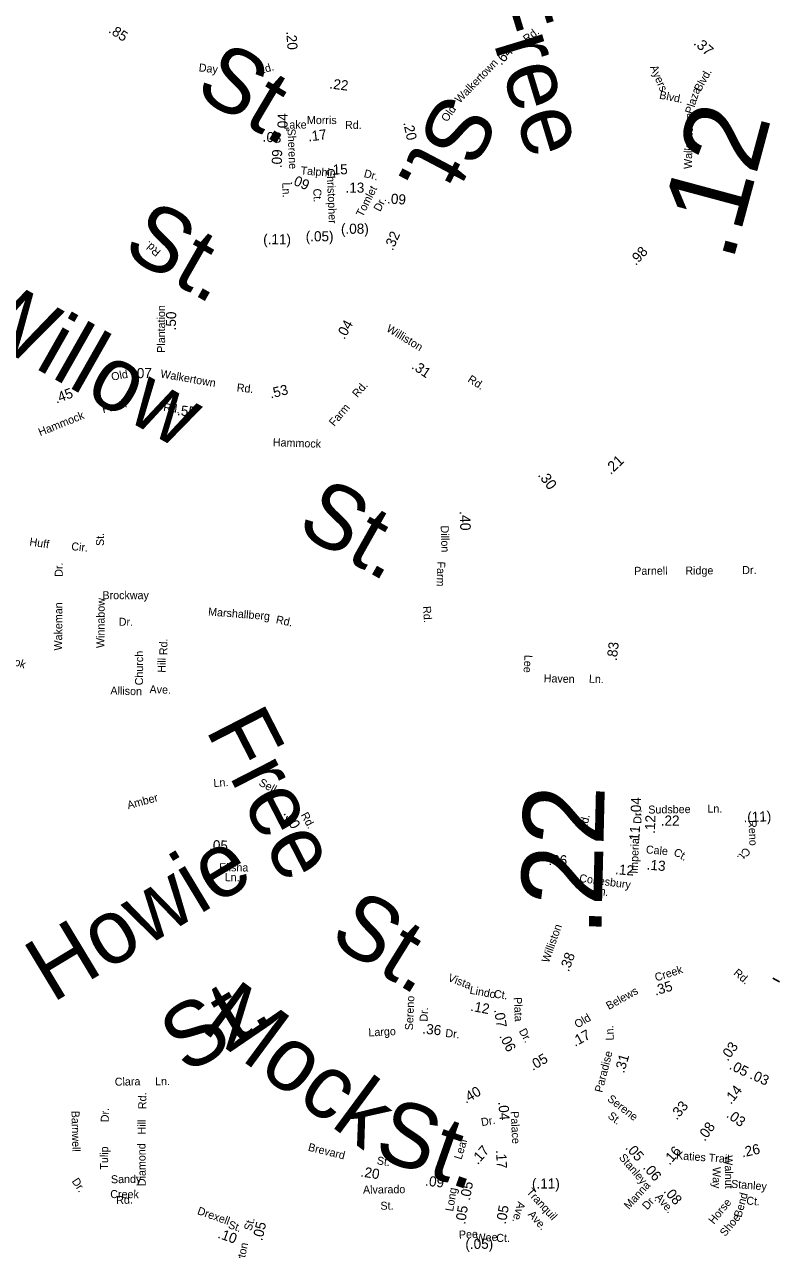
# Model space of a CAD drawing. Extents: x 1553981 to 1780076, y 812965 to 996873.
# Drawn here: x 1635506 to 1636626, y 849777 to 851594 of the extents above; entities that cross this region are included whole.
import ezdxf

# ---------------------------------------------------------------- set-up
doc = ezdxf.new("R2010")
doc.units = 0
for name, color, linetype in [('Exist Road Non-System Type 51 Label', 7, 'Continuous'), ('Exist Road Primary NC Service Mileage Hundredths English Label', 7, 'Continuous'), ('Exist Road Secondary Mileage Hundredths English Label', 7, 'Continuous'), ('Map Preparation Border Antique Large Shape', 7, 'Continuous')]:
    doc.layers.add(name, color=color, linetype=linetype)

msp = doc.modelspace()

# ---------------------------------------------------------------- linework, layer by layer
at = {"layer": 'Exist Road Secondary Mileage Hundredths English Label'}
msp.add_lwpolyline([(1636625.8, 850174.1), (1636615.9, 850179.5)], dxfattribs=at)

# ---------------------------------------------------------------- texts
at = {"layer": 'Exist Road Non-System Type 51 Label'}
for s, height, rotation, p in [('Free', 95, 286.9422, (1636179.1, 851640.9)), ('St.', 95, 329.2733, (1635756.2, 851491.6)), ('Ayers', 11.87, 293.049, (1636433.7, 851531.1)), ('Blvd.', 11.88, 60.846, (1636508.7, 851493.8)), ('Blvd.', 11.87, 348.4566, (1636446.9, 851484.5)), ('Plaza', 11.88, 72.4802, (1636496.7, 851460.7)), ('St.', 95, 242.2073, (1636128.3, 851497.4)), ('Walkertown', 11.88, 88.4586, (1636495.8, 851379.8)), ('St.', 95, 330.2911, (1635649.1, 851255.3)), ('Willow', 95, 330.4395, (1635415.5, 851144.9)), ('Rd.', 11.87, 48.575, (1636000, 851040.1)), ('Farm', 11.88, 49.5512, (1635965.7, 850997.3)), ('Hammock', 11.88, 358.0157, (1635874.5, 850968.8)), ('St.', 95, 330.6273, (1635907.1, 850843.1)), ('Huff', 11.88, 351.6155, (1635513.3, 850821.4)), ('Cir.', 11.88, 354.2305, (1635575.4, 850814.6)), ('St.', 11.88, 89.2053, (1635624.2, 850820.6)), ('Dr.', 11.88, 89.6146, (1635563.1, 850775)), ('Parnell', 11.87, 0.3534, (1636410.5, 850777.9)), ('Ridge', 11.88, 0.454, (1636486.3, 850778.3)), ('Dr.', 11.88, 0.454, (1636570.6, 850779)), ('Wakeman', 11.88, 89.6146, (1635562.2, 850665.6)), ('Winnabow', 11.88, 89.7156, (1635625, 850669.3)), ('Marshallberg', 11.875, 355.5982, (1635778.4, 850717.7)), ('Rd.', 11.88, 347.9611, (1635878.5, 850706.3)), ('Rd.', 11.87, 89.311, (1635718.2, 850658.7)), ('Winterbrook', 11.875, 341.4413, (1635425, 850665.9)), ('Church', 11.88, 89.7662, (1635682.2, 850614)), ('Hill', 11.88, 89.7662, (1635715.9, 850632.7)), ('Lee', 11.88, 266.6316, (1636247.9, 850659.5)), ('Haven', 11.88, 358.3709, (1636276.1, 850618.7)), ('Ln.', 11.88, 358.3112, (1636343.2, 850617.9)), ('Allison', 11.88, 358.3248, (1635633.7, 850600.5)), ('Ave.', 11.88, 358.2088, (1635691.7, 850602.4)), ('Free', 95, 297.1379, (1635774.1, 850548.7)), ('Howie', 95, 31.1211, (1635547.6, 850142)), ('St.', 95, 328.1855, (1635955.5, 850234.9)), ('Mock', 95, 323.5433, (1635765.7, 850103.9)), ('St.', 95, 31.1211, (1635746.3, 850036)), ('Sereno', 11.88, 87.4852, (1636082.3, 850102.1)), ('Dr.', 11.88, 87.4852, (1636104, 850114.9)), ('Clara', 11.88, 1.0096, (1635640.4, 850020)), ('Ln.', 11.88, 1.0097, (1635700.2, 850020.6)), ('Rd.', 11.88, 89.8855, (1635687, 849985.3)), ('St.', 95, 340.647, (1636021.8, 849915.5)), ('Barnwell', 11.88, 271.2551, (1635576.1, 849982.8)), ('Dr.', 11.88, 89.1942, (1635631.4, 849965.8)), ('Hill', 11.88, 89.8855, (1635686.3, 849947.7)), ('Diamond', 11.88, 90.4849, (1635686.3, 849871.1)), ('Tulip', 11.87, 89.4782, (1635630.3, 849895.5)), ('Walnut', 11.88, 270.6727, (1636544.6, 849916.8)), ('Way', 11.88, 270.6727, (1636526.7, 849899.4)), ('Dr.', 11.87, 303.8595, (1635576, 849878.3)), ('Sandy', 11.88, 0.8579, (1635634.7, 849875.3)), ('Stanley', 11.88, 355.4652, (1636553.7, 849868.8)), ('Creek', 11.88, 359.6896, (1635633.6, 849853.4)), ('Alvarado', 11.88, 0.6817, (1636008.4, 849859.9)), ('Manna', 11.88, 47.9364, (1636402.7, 849835.7)), ('Bend', 11.88, 74.6909, (1636569.3, 849823.8)), ('Rd.', 11.88, 2.4006, (1635642.6, 849844.3)), ('St.', 11.88, 0.6817, (1636034.3, 849836)), ('Dr.', 11.88, 47.9364, (1636429.7, 849835.1)), ('Horse', 11.87, 50.6635, (1636528.5, 849813.8)), ('Ct.', 11.88, 355.4652, (1636576.3, 849843.9)), ('Shoe', 11.87, 50.6635, (1636545.3, 849795.4))]:
    msp.add_text(s, height=height, rotation=rotation, dxfattribs=at).set_placement(p)
for s, p in [('Brockway', (1635622, 850741.8)), ('Dr.', (1635646.2, 850702.3))]:
    msp.add_text(s, height=11.88, dxfattribs=at).set_placement(p)
at = {"layer": 'Exist Road Primary NC Service Mileage Hundredths English Label'}
msp.add_text('.37', height=15.62, rotation=318.8425, dxfattribs=at).set_placement((1636497.4, 851565.5))
at = {"layer": 'Exist Road Secondary Mileage Hundredths English Label'}
for s, height, rotation, p in [('.85', 15, 327.7652, (1635630, 851583.1)), ('.20', 15, 274.1846, (1635894.5, 851584)), ('.64', 15, 48.3905, (1636213.3, 851532.9)), ('.22', 15, 352.8685, (1635958, 851499.5)), ('.04', 15, 90, (1635896.6, 851434.9)), ('.12', 120, 74.9435, (1636556, 851239.9)), ('.20', 15, 282.4653, (1636067.9, 851448.6)), ('.03', 15, 355.9112, (1635859.2, 851420.7)), ('.17', 15, 7.3582, (1635927.7, 851420.7)), ('.09', 15, 88.3372, (1635887.8, 851381)), ('.15', 15, 1.6859, (1635958, 851371.4)), ('.09', 15, 337.3627, (1635899.2, 851358.9)), ('.09', 15, 356.0056, (1636043.7, 851329)), ('(.08)', 15, 0.239, (1635975.7, 851283.8)), ('(.11)', 15, 359.6818, (1635860.3, 851268.4)), ('(.05)', 15, 359.9379, (1635923.4, 851272.7)), ('.32', 15, 66.0838, (1636052.5, 851257.9)), ('.98', 15, 47.2995, (1636412.8, 851236)), ('.50', 15, 88.5849, (1635730.8, 851140.4)), ('.04', 15, 61.2061, (1635980.8, 851126.1)), ('.07', 15, 359.9085, (1635667.4, 851069.7)), ('.31', 15, 326.0558, (1636079.3, 851084.7)), ('.53', 15, 14.0479, (1635871.6, 851039.4)), ('.45', 15, 20.5814, (1635553.8, 851031.9)), ('.55', 15, 354.2124, (1635732.1, 851014.9)), ('.21', 15.62, 43.2126, (1636375.5, 850925.8)), ('.30', 15.62, 306.9509, (1636267, 850925.7)), ('.40', 15.62, 271.5824, (1636151.8, 850872.4)), ('.83', 15, 83.3871, (1636384.5, 850649.8)), ('.22', 120, 88.641, (1636361.6, 850241.4)), ('.04', 15, 89.3375, (1636420.3, 850420.1)), ('.30', 15, 297.9307, (1635889.9, 850424.2)), ('.(11)', 15, 2.1034, (1636572.7, 850410.9)), ('.12', 15, 87.7947, (1636441, 850393.5)), ('.22', 15, 359.9902, (1636449.8, 850405.9)), ('.11', 15, 85.9605, (1636417.4, 850377.7)), ('.05', 15, 358.011, (1635779.9, 850369.6)), ('.06', 15, 358.992, (1636283.1, 850347.4)), ('.13', 15, 355.078, (1636428.5, 850340.8)), ('.12', 15, 355.4018, (1636381.8, 850333.9)), ('.38', 15, 69.9033, (1636313.4, 850188.2)), ('.35', 15, 16.8466, (1636442, 850153.6)), ('.12', 15, 349.4519, (1636167, 850131.3)), ('.07', 15, 279.1549, (1636202.6, 850132.7)), ('.36', 15, 354.139, (1636095.9, 850097.5)), ('.17', 15, 28.7167, (1636322.7, 850077.6)), ('.06', 15, 296.2745, (1636210.1, 850093.8)), ('.03', 15, 54.2617, (1636549.1, 850055.6)), ('.05', 15, 30.6097, (1636260, 850041.9)), ('.31', 15, 73.9605, (1636395.5, 850037.8)), ('.05', 15, 333.0588, (1636550.2, 850045.6)), ('.03', 15, 336.4126, (1636580.7, 850031)), ('.40', 15, 30.7354, (1636160.9, 849993.1)), ('.14', 15, 51.1119, (1636553.9, 849991.5)), ('.04', 15, 274.405, (1636208.9, 849996.1)), ('.33', 15, 49.3413, (1636473.5, 849968.3)), ('.03', 15, 324.2568, (1636546, 849974.3)), ('.08', 15, 54.3605, (1636515.1, 849936.7)), ('.26', 15, 12.3856, (1636570.9, 849913.6)), ('.17', 15, 49.0966, (1636178.5, 849902.1)), ('.17', 15, 273.2288, (1636205.5, 849924.4)), ('.05', 15, 311.3961, (1636396.6, 849927.5)), ('.16', 15, 48.8306, (1636462.9, 849901.3)), ('.20', 15, 351.2753, (1636004.1, 849885.5)), ('.06', 15, 311.3962, (1636422.5, 849898)), ('.09', 15, 353.2992, (1636100, 849872)), ('(.11)', 15, 0.1514, (1636258.9, 849867.5)), ('.05', 15, 79.5462, (1636166.7, 849849.1)), ('.08', 15, 310.6885, (1636453.2, 849863)), ('.05', 15, 81.3256, (1636159.8, 849813.7)), ('.05', 15, 80.033, (1636220, 849813.9)), ('.05', 15, 76.9474, (1635858.8, 849789.1)), ('.10', 15, 340.4999, (1635791.9, 849794.7)), ('(.05)', 15, 0.6221, (1636160.2, 849777.8))]:
    msp.add_text(s, height=height, rotation=rotation, dxfattribs=at).set_placement(p)
msp.add_text('.13', height=15, dxfattribs=at).set_placement((1635982.4, 851344.8))
at = {"layer": 'Map Preparation Border Antique Large Shape'}
for s, height, rotation, p in [('Rd.', 11.87, 37.1734, (1636251.2, 851566.6)), ('Day', 11.88, 353.5783, (1635764.4, 851524.9)), ('Rd.', 11.88, 17.0295, (1635853.7, 851519.4)), ('Walkertown', 11.87, 45.8133, (1636151.7, 851476.8)), ('Old', 11.88, 53.9897, (1636132.7, 851448.8)), ('Sherene', 11.88, 272.3041, (1635896.4, 851439.6)), ('Talphin', 11.87, 355.4691, (1635915.5, 851372.1)), ('Christopher', 11.875, 272.3443, (1635954.4, 851380.6)), ('Dr.', 11.88, 345.1625, (1636008.8, 851368.3)), ('Ln.', 11.88, 272.3041, (1635888.5, 851359.7)), ('Ct.', 11.88, 272.3443, (1635934.5, 851350.7)), ('Tomlet', 11.88, 63.1571, (1636007.8, 851307.9)), ('Dr.', 11.88, 63.1571, (1636033.8, 851315.9)), ('Rd.', 11.88, 139.4594, (1635709.5, 851258.1)), ('Plantation', 11.88, 89.9697, (1635714.9, 851107.3)), ('Williston', 11.88, 328.7612, (1636042, 851140)), ('Old', 11.88, 10.3584, (1635636.2, 851065.9)), ('Walkertown', 11.87, 349.9428, (1635707.3, 851070.9)), ('Rd.', 11.88, 354.0587, (1635820.7, 851050.1)), ('Rd.', 11.88, 327.5529, (1636162.5, 851065.1)), ('Farm', 11.88, 14.1627, (1635623.1, 851017.7)), ('Rd.', 11.87, 351.3821, (1635711.7, 851021.2)), ('Hammock', 11.88, 21.8484, (1635529.8, 850983.5)), ('Dillon', 11.88, 271.4188, (1636123.6, 850850.9)), ('Farm', 11.87, 268.3077, (1636118.5, 850797.8)), ('Rd.', 11.88, 273.6684, (1636097.2, 850731.2)), ('Ln.', 11.88, 3.8634, (1635787, 850463.1)), ('Sell', 11.88, 330.783, (1635852.8, 850466.4)), ('Amber', 11.88, 15.295, (1635660.3, 850430.1)), ('Rd.', 11.88, 298.3265, (1635915.8, 850421.9)), ('Dr.', 11.87, 87.7947, (1636420.9, 850408.4)), ('Sudsbee', 11.88, 0.7632, (1636431.4, 850423.7)), ('Ln.', 11.88, 359.5134, (1636518.9, 850425.3)), ('Rd.', 11.88, 77.589, (1636339.5, 850397.1)), ('Reno', 11.87, 272.4723, (1636579.8, 850413.8)), ('Imperial', 11.87, 87.7947, (1636415.7, 850334.3)), ('Cale', 11.88, 355.078, (1636427.4, 850364.8)), ('Ct.', 11.88, 330.5406, (1636467.6, 850363.1)), ('Ct.', 11.88, 229.8518, (1636575.1, 850374.6)), ('Elisha', 11.88, 359.3553, (1635795, 850338.3)), ('Ln.', 11.88, 359.8375, (1635803.2, 850323.5)), ('Conesbury', 11.87, 352.3038, (1636328.5, 850322.4)), ('Ln.', 11.87, 350.1575, (1636349.8, 850304.9)), ('Williston', 11.88, 70.4803, (1636283.8, 850201.5)), ('Creek', 11.87, 17.909, (1636443.1, 850174.6)), ('Rd.', 11.88, 319.8068, (1636556.7, 850185.7)), ('Vista', 11.88, 338.7081, (1636133.3, 850175.8)), ('Lindo', 11.88, 349.2903, (1636165.8, 850156.7)), ('Ct.', 11.88, 351.9562, (1636201.8, 850150.8)), ('Belews', 11.87, 29.2075, (1636372.8, 850132.3)), ('Plata', 11.87, 272.7691, (1636231.8, 850151.1)), ('Old', 11.88, 30.6399, (1636326.1, 850104.9)), ('Largo', 11.88, 3.1137, (1636016.7, 850093)), ('Dr.', 11.88, 354.3888, (1636130, 850092.4)), ('Dr.', 11.88, 299.0257, (1636239, 850101.2)), ('Ln.', 11.88, 92.1423, (1636380.3, 850087.4)), ('Paradise', 11.88, 75.7022, (1636363, 850009.2)), ('Serene', 11.88, 322.2251, (1636369.7, 849998.5)), ('Dr.', 11.87, 9.643, (1636184.4, 849960)), ('Palace', 11.87, 272.9337, (1636227.2, 849982)), ('St.', 11.88, 322.2251, (1636370.3, 849973.3)), ('Brevard', 11.87, 346.2614, (1635926.1, 849923.8)), ('Leaf', 11.88, 73.3866, (1636154.3, 849909.7)), ('St.', 11.87, 351.2753, (1636028.3, 849903.6)), ('Stanley', 11.88, 310.6331, (1636387.1, 849913)), ('Katies Trail', 11.875, 356.0362, (1636472.2, 849910.9)), ('Long', 11.87, 80.5713, (1636141.9, 849833)), ('Tranquil', 11.88, 312.6616, (1636249.9, 849861.6)), ('Ave.', 11.88, 254.3211, (1636238, 849849.1)), ('Ave.', 11.88, 310.6331, (1636440.7, 849854.1)), ('Drexell', 11.88, 340.4999, (1635761.7, 849829.8)), ('Ave.', 11.88, 311.6237, (1636252.2, 849828.5)), ('St.', 11.88, 340.4999, (1635807.4, 849809.2)), ('St.', 11.88, 74.7161, (1635842.9, 849804.1)), ('Pee', 11.88, 2.2402, (1636150.7, 849793.2)), ('Wee', 11.88, 2.2402, (1636175.4, 849788.5)), ('Ct.', 11.88, 359.6226, (1636205.9, 849788.4)), ('Dayton', 11.88, 77.5816, (1635827.4, 849736.8))]:
    msp.add_text(s, height=height, rotation=rotation, dxfattribs=at).set_placement(p)
for s, p in [('Morris', (1635925.2, 851446.6)), ('Lake', (1635890.3, 851439.9)), ('Rd.', (1635981.6, 851439.5))]:
    msp.add_text(s, height=11.88, dxfattribs=at).set_placement(p)

doc.saveas('drawing.dxf')
